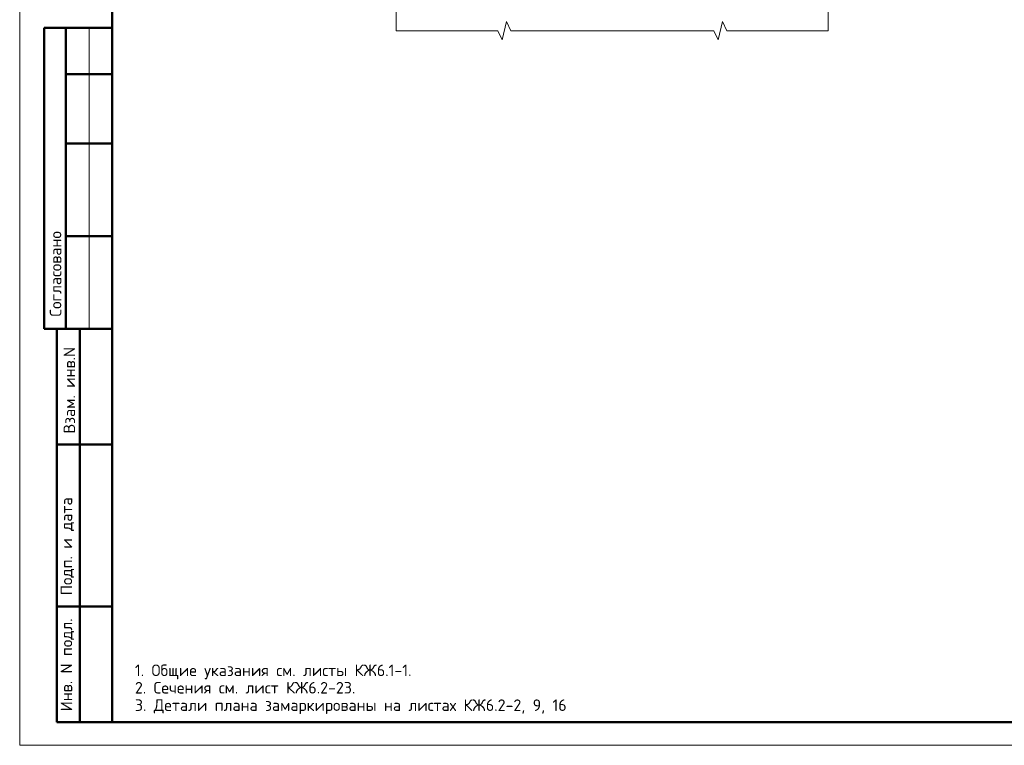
# Model space of a CAD drawing. Header units: millimetres. Extents: x 40580 to 1930067, y -240640 to 81020.
# Tile 357 of 656: x 1097852 to 1119121, y -240442 to -224764. Entities that reach past the tile are written whole.
import ezdxf

# ---------------------------------------------------------------- set-up
doc = ezdxf.new("R2010")
doc.units = ezdxf.units.MM
doc.layers.add('Standard', color=7, linetype='Continuous', lineweight=25)
doc.layers.add('Примечания', color=7, linetype='Continuous', lineweight=13)
doc.styles.add('GOST 2.304', font='isocpeur.ttf', dxfattribs={"width": 0.8})
doc.styles.get("Standard").update_dxf_attribs({"font": 'isocpeur.ttf'})

msp = doc.modelspace()

# ---------------------------------------------------------------- linework, layer by layer
at = {"layer": 'Standard', "color": 7, "linetype": 'Continuous', "lineweight": 50, "transparency": 33554687}
for p, q in [((1099851.6, -224941.6), (1098378.5, -224941.6)), ((1098378.5, -224941.6), (1098378.5, -231441.6)), ((1098378.5, -224941.6), (1098378.5, -231441.6)), ((1098851.6, -224941.6), (1098851.6, -231441.6)), ((1099851.6, -225941.6), (1098851.6, -225941.6)), ((1099851.6, -227441.6), (1098851.6, -227441.6)), ((1099851.6, -229441.6), (1098851.6, -229441.6)), ((1098378.5, -231441.6), (1099851.6, -231441.6)), ((1098651.6, -239941.6), (1098651.6, -231441.6)), ((1098651.6, -239941.6), (1098651.6, -231441.6)), ((1099151.6, -239941.6), (1099151.6, -231441.6)), ((1098651.6, -233941.6), (1099851.6, -233941.6)), ((1098651.6, -237441.6), (1099851.6, -237441.6)), ((1099851.6, -239941.6), (1098651.6, -239941.6))]:
    msp.add_line(p, q, dxfattribs=at)
at = {"layer": 'Standard', "color": 7, "linetype": 'Continuous', "lineweight": 13, "transparency": 33554687}
msp.add_line((1099351.6, -224941.6), (1099351.6, -231441.6), dxfattribs=at)
msp.add_lwpolyline([(1097851.6, -240441.6), (1139851.6, -240441.6), (1139851.6, -181041.6), (1097851.6, -181041.6), (1097851.6, -240441.6)], close=True, dxfattribs=at)
at = {"layer": 'Standard', "color": 7, "linetype": 'Continuous', "lineweight": 50, "transparency": 33554687}
msp.add_lwpolyline([(1099851.6, -181541.6), (1139351.6, -181541.6), (1139351.6, -239941.6), (1099851.6, -239941.6), (1099851.6, -181541.6)], close=True, dxfattribs=at)
at = {"layer": 'Примечания', "color": 7, "linetype": 'Continuous', "lineweight": 13, "transparency": 33554687}
for p, q in [((1105985.1, -225001.5), (1105985.1, -223082.4)), ((1115318.4, -223082.4), (1115318.4, -225001.5)), ((1108365.1, -224801.5), (1108271.8, -225201.5)), ((1108458.4, -225001.5), (1108365.1, -224801.5)), ((1113031.8, -224801.5), (1112938.4, -225201.5)), ((1113125.1, -225001.5), (1113031.8, -224801.5)), ((1105985.1, -225001.5), (1105985.1, -225001.5)), ((1108178.4, -225001.5), (1105985.1, -225001.5)), ((1108271.8, -225201.5), (1108178.4, -225001.5)), ((1110651.8, -225001.5), (1108458.4, -225001.5)), ((1112845.1, -225001.5), (1110651.8, -225001.5)), ((1112938.4, -225201.5), (1112845.1, -225001.5)), ((1115318.4, -225001.5), (1113125.1, -225001.5)), ((1115318.4, -225001.5), (1115318.4, -225001.5))]:
    msp.add_line(p, q, dxfattribs=at)

# ---------------------------------------------------------------- texts
at = {"layer": 'Standard', "color": 7, "linetype": 'Continuous', "lineweight": 50, "transparency": 33554687, "char_height": 250, "attachment_point": 7, "rotation": 90, "style": 'GOST 2.304'}
for s, insert, width in [('\\A1;{\\fISOCPEUR|i0|b0;\\H250.000000;\\W1.000000;\\C7;Согласовано}\\P', (1098751.6, -231180.1), 2071.875), ('\\A1;{\\fISOCPEUR|i0|b0;\\H250.000000;\\W1.000000;\\C7;Взам. инв.N}\\P', (1099049.6, -233705.7), 1909.099), ('\\A1;{\\fISOCPEUR|i0|b0;\\H250.000000;\\W1.000000;\\C7;Подп. и дата}\\P', (1099026, -237199.4), 2197.059), ('\\A1;{\\fISOCPEUR|i0|b0;\\H250.000000;\\W1.000000;\\C7;Инв. N подл.}\\P', (1099026, -239707.6), 2021.795)]:
    msp.add_mtext(s, dxfattribs=dict(at, insert=insert, width=width))
at = {"layer": 'Standard', "color": 7, "linetype": 'Continuous', "lineweight": 13, "transparency": 33554687, "insert": (1100340.5, -238696.1), "char_height": 250, "width": 12476.13, "attachment_point": 1, "line_spacing_factor": 0.903614}
msp.add_mtext('1. Общие указания см. листы КЖ6.1-1.\\P2. Сечения см. лист КЖ6.2-23.\\P3. Детали плана замаркированы на листах КЖ6.2-2, 9, 16', dxfattribs=at)

doc.saveas('drawing.dxf')
